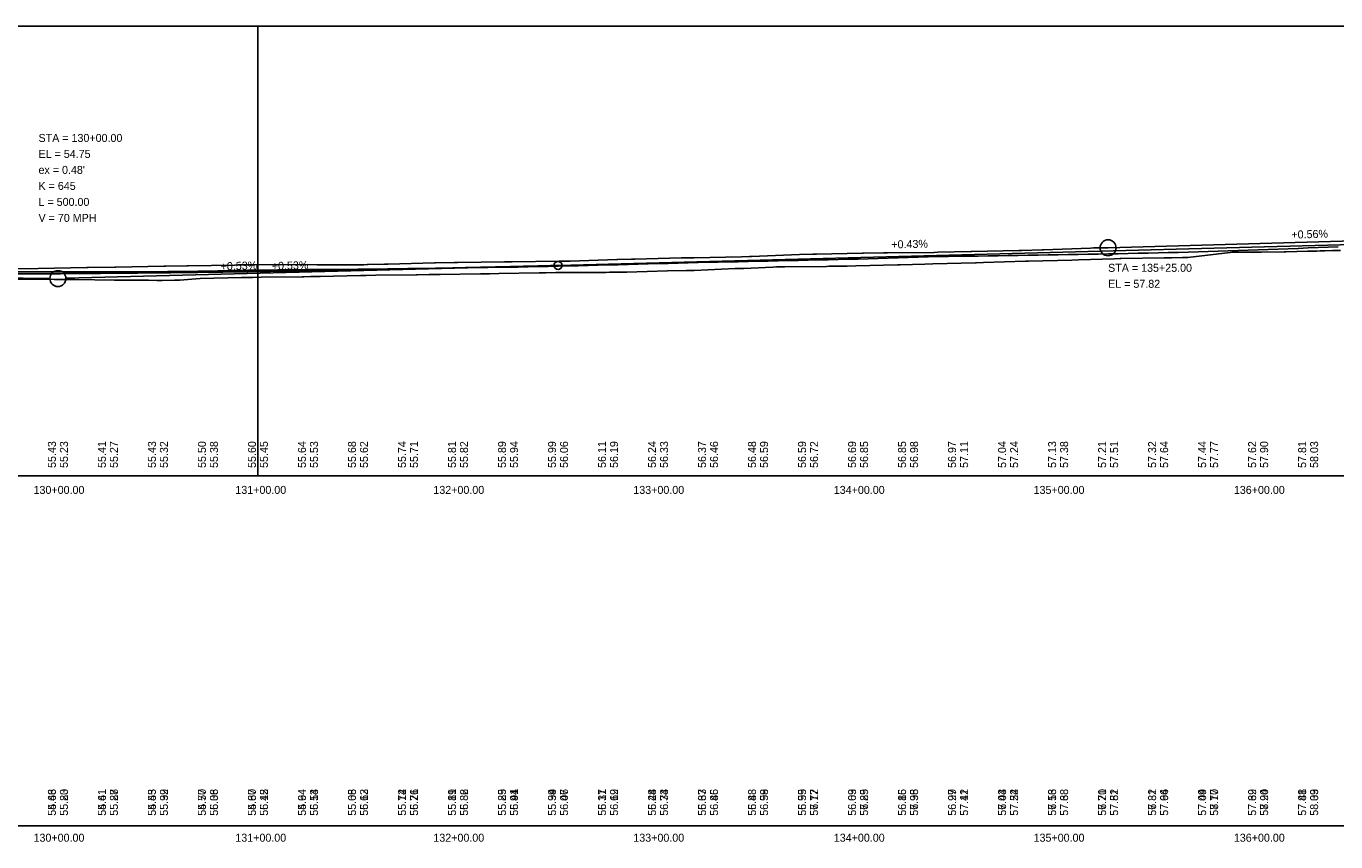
# Model space of a CAD drawing. Extents: x 3880794 to 3915434, y 287517 to 300173.
# Drawn here: x 3893522 to 3894177, y 297716 to 298124 of the extents above; entities that cross this region are included whole.
import ezdxf

# ---------------------------------------------------------------- set-up
doc = ezdxf.new("R2010")
doc.units = 0
for name, color, linetype in [('Level 1', 7, 'Continuous'), ('Level 2', 7, 'Continuous'), ('Level 30', 7, 'Continuous'), ('Level 31', 7, 'Continuous'), ('Level 32', 7, 'Continuous'), ('Level 62', 7, 'Continuous'), ('Level 63', 7, 'Continuous')]:
    doc.layers.add(name, color=color, linetype=linetype)

msp = doc.modelspace()

# ---------------------------------------------------------------- linework, layer by layer
at = {"layer": 'Level 1'}
for p, q in [((3893788.3, 298004.5), (3894288.3, 298017.63)), ((3893288.3, 298001.07), (3893534.3, 297997.99)), ((3893788.3, 298004.5), (3893542.3, 297998.04))]:
    msp.add_line(p, q, dxfattribs=at)
for points in [[(3893669.36, 297998.98), (3893689.62, 297999.45), (3893692.38, 297999.52), (3893697.25, 297999.6), (3893717.36, 297999.86), (3893717.91, 297999.87), (3893723.83, 297999.95), (3893728.8, 298000.02), (3893729.44, 298000.02), (3893749.54, 298000.31), (3893754.07, 298000.33), (3893758.79, 298000.39), (3893778.91, 298000.71), (3893782.25, 298000.8), (3893787.13, 298000.88), (3893791.99, 298001.01), (3893812.25, 298001.04), (3893814.09, 298001.08), (3893817.97, 298001.09), (3893822.7, 298001.19), (3893842.96, 298001.73), (3893852.58, 298001.99), (3893856.33, 298002.03), (3893876.8, 298002.97), (3893881.26, 298003.02), (3893895.7, 298003.69), (3893897.58, 298003.74), (3893901.71, 298003.84), (3893922.58, 298004.03), (3893923.85, 298004.07), (3893932.92, 298004.15), (3893937.12, 298004.3), (3893957.96, 298004.84), (3893959.31, 298004.87), (3893971.74, 298005.19), (3893975.61, 298005.27), (3893996.93, 298005.86), (3893997.36, 298005.87), (3894001.02, 298005.99), (3894022.07, 298006.57), (3894023.47, 298006.62), (3894045.15, 298007.19), (3894048.45, 298007.31), (3894066.25, 298007.78), (3894069.41, 298007.89), (3894069.8, 298007.89), (3894091.32, 298008.27), (3894095.07, 298008.32), (3894100.53, 298008.41), (3894103.1, 298008.43), (3894124.28, 298010.92), (3894125.35, 298011.18), (3894137.06, 298011.13), (3894139.83, 298011.17), (3894151.34, 298011.28), (3894152.35, 298011.3), (3894162.94, 298011.56), (3894163.79, 298011.58), (3894167.7, 298011.68), (3894169.37, 298011.73), (3894171.61, 298011.79), (3894175.52, 298011.92), (3894179.43, 298012.04)], [(3893513.18, 297997.69), (3893536.6, 297997.48), (3893537.45, 297997.48), (3893544.7, 297997.42), (3893545.67, 297997.41), (3893546.72, 297997.39), (3893566.5, 297997.19), (3893567.65, 297997.17), (3893570.59, 297997.15), (3893583.62, 297997.07), (3893587.71, 297996.98), (3893590.46, 297996.9), (3893596.51, 297997.09), (3893599.23, 297997.18), (3893607.2, 297997.76), (3893609.39, 297997.95), (3893630.08, 297998.44), (3893632.9, 297998.4), (3893635.54, 297998.46), (3893639.96, 297998.62), (3893660.46, 297998.85), (3893661.24, 297998.86), (3893664.67, 297998.9), (3893669.36, 297998.98)]]:
    msp.add_lwpolyline(points, dxfattribs=at)
msp.add_circle((3893538.3, 297997.94), 4, dxfattribs=at)
msp.add_spline([(3893288.3, 298001.07), (3893298.3, 298000.94), (3893308.3, 298000.83), (3893318.3, 298000.73), (3893328.3, 298000.63), (3893338.3, 298000.54), (3893348.3, 298000.46), (3893358.3, 298000.38), (3893368.3, 298000.31), (3893378.3, 298000.25), (3893388.3, 298000.2), (3893398.3, 298000.16), (3893408.3, 298000.12), (3893418.3, 298000.1), (3893428.3, 298000.08), (3893438.3, 298000.06), (3893448.3, 298000.06), (3893458.3, 298000.06), (3893468.3, 298000.07), (3893478.3, 298000.09), (3893488.3, 298000.11), (3893498.3, 298000.15), (3893508.3, 298000.19), (3893518.3, 298000.24), (3893528.3, 298000.3), (3893538.3, 298000.36), (3893548.3, 298000.43), (3893558.3, 298000.52), (3893568.3, 298000.6), (3893578.3, 298000.7), (3893588.3, 298000.8), (3893598.3, 298000.91), (3893608.3, 298001.03), (3893618.3, 298001.16), (3893628.3, 298001.29), (3893638.3, 298001.44), (3893648.3, 298001.59), (3893658.3, 298001.74), (3893668.3, 298001.91), (3893678.3, 298002.08), (3893688.3, 298002.27), (3893698.3, 298002.45), (3893708.3, 298002.65), (3893718.3, 298002.85), (3893728.3, 298003.07), (3893738.3, 298003.29), (3893748.3, 298003.52), (3893758.3, 298003.75), (3893768.3, 298003.99), (3893778.3, 298004.24), (3893788.3, 298004.5)], degree=3, dxfattribs=at)
at = {"layer": 'Level 2'}
for p, q in [((3894063.3, 298013.3), (3894288.3, 298019.64)), ((3893978.17, 298011.09), (3893994.6, 298011.41)), ((3893994.6, 298011.41), (3893995.22, 298011.43)), ((3893995.22, 298011.43), (3894018.73, 298011.88)), ((3894018.73, 298011.88), (3894020.17, 298011.92)), ((3894020.17, 298011.92), (3894030.41, 298012.3)), ((3894030.41, 298012.3), (3894030.93, 298012.32)), ((3894030.93, 298012.32), (3894054.52, 298013.21)), ((3894054.52, 298013.21), (3894055.93, 298013.25)), ((3894055.93, 298013.25), (3894062.19, 298013.28)), ((3894062.19, 298013.28), (3894063.3, 298013.3)), ((3893636, 298004.75), (3893636.73, 298004.77)), ((3893636.73, 298004.77), (3893660.23, 298004.9)), ((3893660.23, 298004.9), (3893661.65, 298004.88)), ((3893661.65, 298004.88), (3893667.96, 298004.87)), ((3893667.96, 298004.87), (3893691.19, 298004.85)), ((3893691.19, 298004.85), (3893692.96, 298004.9)), ((3893692.96, 298004.9), (3893693.42, 298004.91)), ((3893693.42, 298004.91), (3893701.53, 298005.14)), ((3893701.53, 298005.14), (3893703.35, 298005.18)), ((3893703.35, 298005.18), (3893726.52, 298005.85)), ((3893726.52, 298005.85), (3893726.99, 298005.86)), ((3893726.99, 298005.86), (3893736.55, 298005.96)), ((3893736.55, 298005.96), (3893738.3, 298006)), ((3893738.3, 298006), (3893761.57, 298006.23)), ((3893761.57, 298006.23), (3893763.85, 298006.25)), ((3893763.85, 298006.25), (3893765.37, 298006.27)), ((3893765.37, 298006.27), (3893788.84, 298006.55)), ((3893788.84, 298006.55), (3893789.17, 298006.55)), ((3893789.17, 298006.55), (3893792.78, 298006.66)), ((3893792.78, 298006.66), (3893794.37, 298006.7)), ((3893794.37, 298006.7), (3893817.7, 298007.4)), ((3893817.7, 298007.4), (3893818.25, 298007.41)), ((3893818.25, 298007.41), (3893824.96, 298007.59)), ((3893824.96, 298007.59), (3893826.73, 298007.6)), ((3893826.73, 298007.6), (3893850.01, 298008.24)), ((3893850.01, 298008.24), (3893850.46, 298008.24)), ((3893850.46, 298008.24), (3893854.63, 298008.31)), ((3893854.63, 298008.31), (3893856.15, 298008.33)), ((3893856.15, 298008.33), (3893880.02, 298008.75)), ((3893880.02, 298008.75), (3893884.01, 298008.91)), ((3893884.01, 298008.91), (3893885.03, 298008.97)), ((3893885.03, 298008.97), (3893909.03, 298009.94)), ((3893909.03, 298009.94), (3893915.72, 298010.1)), ((3893915.72, 298010.1), (3893917.45, 298010.12)), ((3893917.45, 298010.12), (3893940.59, 298010.68)), ((3893940.59, 298010.68), (3893940.96, 298010.68)), ((3893940.96, 298010.68), (3893950.98, 298010.77)), ((3893950.98, 298010.77), (3893952.96, 298010.84)), ((3893952.96, 298010.84), (3893976.13, 298011.03)), ((3893976.13, 298011.03), (3893976.45, 298011.04)), ((3893976.45, 298011.04), (3893978.17, 298011.09)), ((3893517.5, 298002.85), (3893528.35, 298003.02)), ((3893528.35, 298003.02), (3893552.68, 298003.39)), ((3893552.68, 298003.39), (3893553.34, 298003.4)), ((3893553.34, 298003.4), (3893566.75, 298003.67)), ((3893566.75, 298003.67), (3893567.18, 298003.68)), ((3893567.18, 298003.68), (3893591.18, 298004.18)), ((3893591.18, 298004.18), (3893592.19, 298004.19)), ((3893592.19, 298004.19), (3893602.73, 298004.33)), ((3893602.73, 298004.33), (3893603.41, 298004.34)), ((3893603.41, 298004.34), (3893626.57, 298004.66)), ((3893626.57, 298004.66), (3893628.48, 298004.71)), ((3893628.48, 298004.71), (3893636, 298004.75))]:
    msp.add_line(p, q, dxfattribs=at)
for points in [[(3894038.3, 298009.83), (3894043.3, 298009.91), (3894048.3, 298010), (3894053.3, 298010.09), (3894058.3, 298010.17), (3894063.3, 298010.26), (3894068.3, 298010.34), (3894073.3, 298010.43), (3894078.3, 298010.55), (3894083.3, 298010.67), (3894088.3, 298010.79), (3894093.3, 298010.91), (3894098.3, 298011.03), (3894103.3, 298011.16), (3894108.3, 298011.28), (3894113.3, 298011.4), (3894118.3, 298011.56), (3894123.3, 298011.74), (3894128.3, 298011.91), (3894133.3, 298012.09), (3894138.3, 298012.27), (3894143.3, 298012.44), (3894148.3, 298012.62), (3894153.3, 298012.81), (3894158.3, 298013.04), (3894163.3, 298013.26), (3894168.3, 298013.49), (3894173.3, 298013.65), (3894178.3, 298013.79)], [(3893538.3, 298001.32), (3893543.3, 298001.3), (3893548.3, 298001.28), (3893553.3, 298001.27), (3893558.3, 298001.26), (3893563.3, 298001.25), (3893568.3, 298001.23), (3893573.3, 298001.28), (3893578.3, 298001.34), (3893583.3, 298001.36), (3893588.3, 298001.33), (3893593.3, 298001.38), (3893598.3, 298001.44), (3893603.3, 298001.5), (3893608.3, 298001.59), (3893613.3, 298001.7), (3893618.3, 298001.81), (3893623.3, 298001.93), (3893628.3, 298002.04), (3893633.3, 298002.16), (3893638.3, 298002.18), (3893643.3, 298002.19), (3893648.3, 298002.22), (3893653.3, 298002.24), (3893658.3, 298002.29), (3893663.3, 298002.38), (3893668.3, 298002.42), (3893673.3, 298002.44), (3893678.3, 298002.47), (3893683.3, 298002.52), (3893688.3, 298002.58), (3893693.3, 298002.64), (3893698.3, 298002.7), (3893703.3, 298002.76), (3893708.3, 298002.82), (3893713.3, 298002.88), (3893718.3, 298002.94), (3893723.3, 298003.02), (3893728.3, 298003.11), (3893733.3, 298003.18), (3893738.3, 298003.25), (3893743.3, 298003.32), (3893748.3, 298003.4), (3893753.3, 298003.48), (3893758.3, 298003.55), (3893763.3, 298003.62), (3893768.3, 298003.69), (3893773.3, 298003.78), (3893778.3, 298003.89), (3893783.3, 298004), (3893788.3, 298004.12), (3893793.3, 298004.24), (3893798.3, 298004.35), (3893803.3, 298004.46), (3893808.3, 298004.57), (3893813.3, 298004.72), (3893818.3, 298004.87), (3893823.3, 298005), (3893828.3, 298005.13), (3893833.3, 298005.28), (3893838.3, 298005.41), (3893843.3, 298005.54), (3893848.3, 298005.67), (3893853.3, 298005.8), (3893858.3, 298005.93), (3893863.3, 298006.05), (3893868.3, 298006.17), (3893873.3, 298006.24), (3893878.3, 298006.35), (3893883.3, 298006.46), (3893888.3, 298006.58), (3893893.3, 298006.7), (3893898.3, 298006.8), (3893903.3, 298006.91), (3893908.3, 298007.02), (3893913.3, 298007.12), (3893918.3, 298007.22), (3893923.3, 298007.33), (3893928.3, 298007.44), (3893933.3, 298007.55), (3893938.3, 298007.66), (3893943.3, 298007.78), (3893948.3, 298007.95), (3893953.3, 298008.11), (3893958.3, 298008.26), (3893963.3, 298008.43), (3893968.3, 298008.6), (3893973.3, 298008.77), (3893978.3, 298008.91), (3893983.3, 298008.99), (3893988.3, 298009.06), (3893993.3, 298009.13), (3893998.3, 298009.2), (3894003.3, 298009.27), (3894008.3, 298009.34), (3894013.3, 298009.41), (3894018.3, 298009.49), (3894023.3, 298009.58), (3894028.3, 298009.66), (3894033.3, 298009.75), (3894038.3, 298009.83)], [(3893518.3, 298001.29), (3893523.3, 298001.32), (3893528.3, 298001.34), (3893533.3, 298001.33), (3893538.3, 298001.32)]]:
    msp.add_lwpolyline(points, dxfattribs=at)
msp.add_circle((3894063.3, 298013.3), 4, dxfattribs=at)
at = {"layer": 'Level 31'}
msp.add_circle((3893788.3, 298004.5), 2, dxfattribs=at)
at = {"layer": 'Level 62'}
for points in [[(3892938.3, 297899.19), (3893638.3, 297899.19), (3893638.3, 298124.19), (3892938.3, 298124.19)], [(3892938.3, 297899.19), (3893638.3, 297899.19), (3893638.3, 298124.19), (3892938.3, 298124.19)], [(3893638.3, 297899.19), (3894338.3, 297899.19), (3894338.3, 298124.19), (3893638.3, 298124.19)], [(3893638.3, 297899.19), (3894338.3, 297899.19), (3894338.3, 298124.19), (3893638.3, 298124.19)]]:
    msp.add_lwpolyline(points, close=True, dxfattribs=at)
at = {"layer": 'Level 63'}
msp.add_line((3881538.3, 297724.19), (3896411.35, 297724.19), dxfattribs=at)

# ---------------------------------------------------------------- texts
at = {"layer": 'Level 2'}
for s, rotation, p in [('+0.56%', 1.61481, (3894154.98, 298017.89)), ('+0.43%', 1.22071, (3893954.96, 298012.99))]:
    msp.add_text(s, height=4, rotation=rotation, dxfattribs=at).set_placement(p)
for s, p in [('STA = 135+25.00', (3894063.3, 298001.3)), ('EL = 57.82', (3894063.3, 297993.3))]:
    msp.add_text(s, height=4, dxfattribs=at).set_placement(p)
at = {"layer": 'Level 30'}
for s, p in [('130+00.00', (3893526.11, 297890.19)), ('130+00.00', (3893526.11, 297890.19)), ('131+00.00', (3893626.99, 297890.19)), ('131+00.00', (3893626.99, 297890.19)), ('132+00.00', (3893725.98, 297890.19)), ('132+00.00', (3893725.98, 297890.19)), ('133+00.00', (3893825.95, 297890.19)), ('133+00.00', (3893825.95, 297890.19)), ('134+00.00', (3893926.17, 297890.19)), ('134+00.00', (3893926.17, 297890.19)), ('135+00.00', (3894026.05, 297890.19)), ('135+00.00', (3894026.05, 297890.19)), ('136+00.00', (3894126.17, 297890.19)), ('136+00.00', (3894126.17, 297890.19)), ('130+00.00', (3893526.11, 297716.19)), ('130+00.00', (3893526.11, 297716.19)), ('131+00.00', (3893626.99, 297716.19)), ('131+00.00', (3893626.99, 297716.19)), ('132+00.00', (3893725.98, 297716.19)), ('132+00.00', (3893725.98, 297716.19)), ('133+00.00', (3893825.95, 297716.19)), ('133+00.00', (3893825.95, 297716.19)), ('134+00.00', (3893926.17, 297716.19)), ('134+00.00', (3893926.17, 297716.19)), ('135+00.00', (3894026.05, 297716.19)), ('135+00.00', (3894026.05, 297716.19)), ('136+00.00', (3894126.17, 297716.19)), ('136+00.00', (3894126.17, 297716.19))]:
    msp.add_text(s, height=4, dxfattribs=at).set_placement(p)
at = {"layer": 'Level 31'}
for s, p in [('STA = 130+00.00', (3893528.6, 298066.28)), ('EL = 54.75', (3893528.6, 298058.28)), ("ex = 0.48'", (3893528.6, 298050.28)), ('K = 645', (3893528.6, 298042.28)), ('L = 500.00', (3893528.6, 298034.28)), ('V = 70 MPH', (3893528.6, 298026.28))]:
    msp.add_text(s, height=4, dxfattribs=at).set_placement(p)
for s, rotation, p in [('+0.53%', 1.50367, (3893619.68, 298002.06)), ('+0.53%', 1.50367, (3893645.27, 298002.2)), ('55.23', 90, (3893543.3, 297903.19)), ('55.27', 90, (3893568.3, 297903.19)), ('55.32', 90, (3893593.3, 297903.19)), ('55.38', 90, (3893618.3, 297903.19)), ('55.45', 90, (3893643.3, 297903.19)), ('55.53', 90, (3893668.3, 297903.19)), ('55.62', 90, (3893693.3, 297903.19)), ('55.71', 90, (3893718.3, 297903.19)), ('55.82', 90, (3893743.3, 297903.19)), ('55.94', 90, (3893768.3, 297903.19)), ('56.06', 90, (3893793.3, 297903.19)), ('56.19', 90, (3893818.3, 297903.19)), ('56.33', 90, (3893843.3, 297903.19)), ('56.46', 90, (3893868.3, 297903.19)), ('56.59', 90, (3893893.3, 297903.19)), ('56.72', 90, (3893918.3, 297903.19)), ('56.85', 90, (3893943.3, 297903.19)), ('56.98', 90, (3893968.3, 297903.19)), ('57.11', 90, (3893993.3, 297903.19)), ('57.24', 90, (3894018.3, 297903.19)), ('57.38', 90, (3894043.3, 297903.19)), ('57.51', 90, (3894068.3, 297903.19)), ('57.64', 90, (3894093.3, 297903.19)), ('57.77', 90, (3894118.3, 297903.19)), ('57.90', 90, (3894143.3, 297903.19)), ('58.03', 90, (3894168.3, 297903.19)), ('54.66', 90, (3893537.3, 297729.19)), ('55.23', 90, (3893543.3, 297729.19)), ('54.61', 90, (3893562.3, 297729.19)), ('55.27', 90, (3893568.3, 297729.19)), ('54.55', 90, (3893587.3, 297729.19)), ('55.32', 90, (3893593.3, 297729.19)), ('54.77', 90, (3893612.3, 297729.19)), ('55.38', 90, (3893618.3, 297729.19)), ('54.87', 90, (3893637.3, 297729.19)), ('55.45', 90, (3893643.3, 297729.19)), ('54.94', 90, (3893662.3, 297729.19)), ('55.53', 90, (3893668.3, 297729.19)), ('55.05', 90, (3893687.3, 297729.19)), ('55.62', 90, (3893693.3, 297729.19)), ('55.12', 90, (3893712.3, 297729.19)), ('55.71', 90, (3893718.3, 297729.19)), ('55.19', 90, (3893737.3, 297729.19)), ('55.82', 90, (3893743.3, 297729.19)), ('55.25', 90, (3893762.3, 297729.19)), ('55.94', 90, (3893768.3, 297729.19)), ('55.34', 90, (3893787.3, 297729.19)), ('56.06', 90, (3893793.3, 297729.19)), ('55.37', 90, (3893812.3, 297729.19)), ('56.19', 90, (3893818.3, 297729.19)), ('55.48', 90, (3893837.3, 297729.19)), ('56.33', 90, (3893843.3, 297729.19)), ('55.63', 90, (3893862.3, 297729.19)), ('56.46', 90, (3893868.3, 297729.19)), ('55.83', 90, (3893887.3, 297729.19)), ('56.59', 90, (3893893.3, 297729.19)), ('55.95', 90, (3893912.3, 297729.19)), ('56.72', 90, (3893918.3, 297729.19)), ('56.03', 90, (3893937.3, 297729.19)), ('56.85', 90, (3893943.3, 297729.19)), ('56.16', 90, (3893962.3, 297729.19)), ('56.98', 90, (3893968.3, 297729.19)), ('56.29', 90, (3893987.3, 297729.19)), ('57.11', 90, (3893993.3, 297729.19)), ('56.43', 90, (3894012.3, 297729.19)), ('57.24', 90, (3894018.3, 297729.19)), ('56.56', 90, (3894037.3, 297729.19)), ('57.38', 90, (3894043.3, 297729.19)), ('56.70', 90, (3894062.3, 297729.19)), ('57.51', 90, (3894068.3, 297729.19)), ('56.81', 90, (3894087.3, 297729.19)), ('57.64', 90, (3894093.3, 297729.19)), ('57.09', 90, (3894112.3, 297729.19)), ('57.77', 90, (3894118.3, 297729.19)), ('57.39', 90, (3894137.3, 297729.19)), ('57.90', 90, (3894143.3, 297729.19)), ('57.48', 90, (3894162.3, 297729.19)), ('58.03', 90, (3894168.3, 297729.19))]:
    msp.add_text(s, height=4, rotation=rotation, dxfattribs=at).set_placement(p)
at = {"layer": 'Level 32'}
for s, p in [('55.43', (3893537.3, 297903.19)), ('55.41', (3893562.3, 297903.19)), ('55.43', (3893587.3, 297903.19)), ('55.50', (3893612.3, 297903.19)), ('55.60', (3893637.3, 297903.19)), ('55.64', (3893662.3, 297903.19)), ('55.68', (3893687.3, 297903.19)), ('55.74', (3893712.3, 297903.19)), ('55.81', (3893737.3, 297903.19)), ('55.89', (3893762.3, 297903.19)), ('55.99', (3893787.3, 297903.19)), ('56.11', (3893812.3, 297903.19)), ('56.24', (3893837.3, 297903.19)), ('56.37', (3893862.3, 297903.19)), ('56.48', (3893887.3, 297903.19)), ('56.59', (3893912.3, 297903.19)), ('56.69', (3893937.3, 297903.19)), ('56.85', (3893962.3, 297903.19)), ('56.97', (3893987.3, 297903.19)), ('57.04', (3894012.3, 297903.19)), ('57.13', (3894037.3, 297903.19)), ('57.21', (3894062.3, 297903.19)), ('57.32', (3894087.3, 297903.19)), ('57.44', (3894112.3, 297903.19)), ('57.62', (3894137.3, 297903.19)), ('57.81', (3894162.3, 297903.19)), ('55.43', (3893537.3, 297729.19)), ('55.80', (3893543.3, 297729.19)), ('55.41', (3893562.3, 297729.19)), ('55.88', (3893568.3, 297729.19)), ('55.43', (3893587.3, 297729.19)), ('55.99', (3893593.3, 297729.19)), ('55.50', (3893612.3, 297729.19)), ('56.06', (3893618.3, 297729.19)), ('55.60', (3893637.3, 297729.19)), ('56.12', (3893643.3, 297729.19)), ('55.64', (3893662.3, 297729.19)), ('56.14', (3893668.3, 297729.19)), ('55.68', (3893687.3, 297729.19)), ('56.13', (3893693.3, 297729.19)), ('55.74', (3893712.3, 297729.19)), ('56.26', (3893718.3, 297729.19)), ('55.81', (3893737.3, 297729.19)), ('56.36', (3893743.3, 297729.19)), ('55.89', (3893762.3, 297729.19)), ('56.41', (3893768.3, 297729.19)), ('55.99', (3893787.3, 297729.19)), ('56.47', (3893793.3, 297729.19)), ('56.11', (3893812.3, 297729.19)), ('56.62', (3893818.3, 297729.19)), ('56.24', (3893837.3, 297729.19)), ('56.74', (3893843.3, 297729.19)), ('56.37', (3893862.3, 297729.19)), ('56.85', (3893868.3, 297729.19)), ('56.48', (3893887.3, 297729.19)), ('56.98', (3893893.3, 297729.19)), ('56.59', (3893912.3, 297729.19)), ('57.17', (3893918.3, 297729.19)), ('56.69', (3893937.3, 297729.19)), ('57.29', (3893943.3, 297729.19)), ('56.85', (3893962.3, 297729.19)), ('57.35', (3893968.3, 297729.19)), ('56.97', (3893987.3, 297729.19)), ('57.42', (3893993.3, 297729.19)), ('57.04', (3894012.3, 297729.19)), ('57.52', (3894018.3, 297729.19)), ('57.13', (3894037.3, 297729.19)), ('57.68', (3894043.3, 297729.19)), ('57.21', (3894062.3, 297729.19)), ('57.82', (3894068.3, 297729.19)), ('57.32', (3894087.3, 297729.19)), ('57.96', (3894093.3, 297729.19)), ('57.44', (3894112.3, 297729.19)), ('58.10', (3894118.3, 297729.19)), ('57.62', (3894137.3, 297729.19)), ('58.24', (3894143.3, 297729.19)), ('57.81', (3894162.3, 297729.19)), ('58.39', (3894168.3, 297729.19))]:
    msp.add_text(s, height=4, rotation=90, dxfattribs=at).set_placement(p)

doc.saveas('drawing.dxf')
